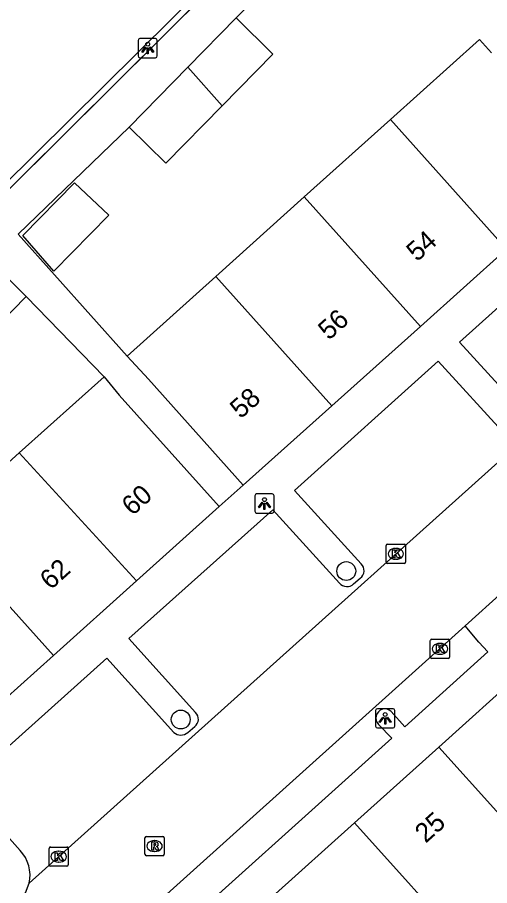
# Model space of a CAD drawing. Extents: x 162172 to 163187, y 382874 to 383684.
# Drawn here: x 162715.53 to 162740.02, y 383467.94 to 383512.95 of the extents above; entities that cross this region are included whole.
import ezdxf

# ---------------------------------------------------------------- set-up
doc = ezdxf.new("R2010")
doc.units = 0
for name, color, linetype in [('IMGEO_Boom', 7, 'Continuous'), ('IMGEO_Hek', 7, 'Continuous'), ('IMGEO_Kolk', 7, 'Continuous'), ('IMGEO_Lichtpunt', 7, 'Continuous'), ('IMGEO_Pand', 7, 'Continuous'), ('IMGEO_Pand_nummerreeks', 7, 'Continuous'), ('IMGEO_Rijbaan_lokaal_open', 7, 'Continuous'), ('IMGEO_Rioolput', 7, 'Continuous'), ('IMGEO_Voetpad_open', 7, 'Continuous')]:
    doc.layers.add(name, color=color, linetype=linetype)

msp = doc.modelspace()

# ---------------------------------------------------------------- linework, layer by layer
at = {"layer": 'IMGEO_Boom'}
for centre in [(162732.587, 383484.247), (162724.003, 383476.551)]:
    msp.add_circle(centre, 0.489, dxfattribs=at)
at = {"layer": 'IMGEO_Hek'}
msp.add_lwpolyline([(162787.472, 383580.054), (162770.189, 383559.114), (162736.009, 383524.817), (162699.363, 383488.421)], dxfattribs=at)
at = {"layer": 'IMGEO_Kolk'}
for p, q in [((162734.655, 383484.715), (162734.655, 383485.567)), ((162734.73, 383485.641), (162735.582, 383485.641)), ((162735.656, 383485.567), (162735.656, 383484.715)), ((162735.143, 383485.421), (162735.168, 383485.421)), ((162735.582, 383484.641), (162734.73, 383484.641)), ((162735.166, 383484.861), (162735.141, 383484.861)), ((162736.944, 383479.791), (162736.944, 383480.643)), ((162737.019, 383480.717), (162737.871, 383480.717)), ((162737.432, 383480.497), (162737.457, 383480.497)), ((162737.945, 383480.643), (162737.945, 383479.791)), ((162737.871, 383479.717), (162737.019, 383479.717)), ((162737.455, 383479.937), (162737.43, 383479.937)), ((162717.174, 383469.016), (162717.174, 383469.868)), ((162717.249, 383469.942), (162718.101, 383469.942)), ((162717.662, 383469.722), (162717.687, 383469.722)), ((162718.175, 383469.868), (162718.175, 383469.016)), ((162718.101, 383468.942), (162717.249, 383468.942)), ((162717.685, 383469.162), (162717.66, 383469.162))]:
    msp.add_line(p, q, dxfattribs=at)
for points in [[(162734.655, 383484.715), (162734.655, 383485.567)], [(162734.73, 383485.641), (162735.582, 383485.641)], [(162735.656, 383485.567), (162735.656, 383484.715)], [(162734.976, 383485.341), (162735.099, 383485.341), (162735.099, 383485.19), (162735.229, 383485.341), (162735.393, 383485.341), (162735.247, 383485.19), (162735.4, 383484.941), (162735.248, 383484.941), (162735.163, 383485.105), (162735.099, 383485.038), (162735.099, 383484.941), (162734.976, 383484.941), (162734.976, 383485.341)], [(162735.582, 383484.641), (162734.73, 383484.641)], [(162736.944, 383479.791), (162736.944, 383480.643)], [(162737.019, 383480.717), (162737.871, 383480.717)], [(162737.945, 383480.643), (162737.945, 383479.791)], [(162737.265, 383480.417), (162737.388, 383480.417), (162737.388, 383480.266), (162737.518, 383480.417), (162737.682, 383480.417), (162737.536, 383480.266), (162737.689, 383480.017), (162737.537, 383480.017), (162737.452, 383480.181), (162737.388, 383480.114), (162737.388, 383480.017), (162737.265, 383480.017), (162737.265, 383480.417)], [(162737.871, 383479.717), (162737.019, 383479.717)], [(162717.174, 383469.016), (162717.174, 383469.868)], [(162717.249, 383469.942), (162718.101, 383469.942)], [(162718.175, 383469.868), (162718.175, 383469.016)], [(162717.495, 383469.642), (162717.618, 383469.642), (162717.618, 383469.491), (162717.748, 383469.642), (162717.912, 383469.642), (162717.766, 383469.491), (162717.919, 383469.242), (162717.767, 383469.242), (162717.682, 383469.406), (162717.618, 383469.339), (162717.618, 383469.242), (162717.495, 383469.242), (162717.495, 383469.642)], [(162718.101, 383468.942), (162717.249, 383468.942)]]:
    msp.add_lwpolyline(points, dxfattribs=at)
for centre, start, end in [((162734.732, 383485.565), 91.552, 178.448), ((162734.732, 383485.565), 91.552, 178.448), ((162735.58, 383485.565), 1.552, 88.448), ((162735.58, 383485.565), 1.552, 88.448), ((162734.732, 383484.717), 181.552, 268.448), ((162734.732, 383484.717), 181.552, 268.448), ((162735.58, 383484.717), 271.552, 358.448), ((162735.58, 383484.717), 271.552, 358.448), ((162737.021, 383480.641), 91.552, 178.448), ((162737.021, 383480.641), 91.552, 178.448), ((162737.869, 383480.641), 1.552, 88.448), ((162737.869, 383480.641), 1.552, 88.448), ((162737.021, 383479.793), 181.552, 268.448), ((162737.021, 383479.793), 181.552, 268.448), ((162737.869, 383479.793), 271.552, 358.448), ((162737.869, 383479.793), 271.552, 358.448), ((162717.251, 383469.866), 91.552, 178.448), ((162717.251, 383469.866), 91.552, 178.448), ((162718.099, 383469.866), 1.552, 88.448), ((162718.099, 383469.866), 1.552, 88.448), ((162717.251, 383469.018), 181.552, 268.448), ((162717.251, 383469.018), 181.552, 268.448), ((162718.099, 383469.018), 271.552, 358.448), ((162718.099, 383469.018), 271.552, 358.448)]:
    msp.add_arc(centre, 0.0765, start, end, dxfattribs=at)
for centre, major_axis, ratio, start_param, end_param in [((162735.142, 383485.141), (-0.387, 0.002), 0.722429, 4.712389, 7.853982), ((162735.167, 383485.141), (-0.39, 0.002), 0.717154, 1.570796, 4.712389), ((162737.431, 383480.217), (-0.387, 0.002), 0.722429, 4.712389, 7.853982), ((162737.456, 383480.217), (-0.39, 0.002), 0.717154, 1.570796, 4.712389), ((162717.661, 383469.442), (-0.387, 0.002), 0.722429, 4.712389, 7.853982), ((162717.686, 383469.442), (-0.39, 0.002), 0.717154, 1.570796, 4.712389)]:
    msp.add_ellipse(centre, major_axis=major_axis, ratio=ratio, start_param=start_param, end_param=end_param, dxfattribs=at)
at = {"layer": 'IMGEO_Lichtpunt'}
for p, q in [((162721.793, 383511.761), (162721.793, 383510.954)), ((162721.793, 383511.761), (162721.793, 383510.954)), ((162722.695, 383511.856), (162721.887, 383511.856)), ((162722.695, 383511.856), (162721.887, 383511.856)), ((162722.789, 383510.954), (162722.789, 383511.761)), ((162722.789, 383510.954), (162722.789, 383511.761)), ((162721.887, 383510.86), (162722.695, 383510.86)), ((162721.887, 383510.86), (162722.695, 383510.86)), ((162727.844, 383488.153), (162727.844, 383487.346)), ((162727.844, 383488.153), (162727.844, 383487.346)), ((162728.746, 383488.248), (162727.938, 383488.248)), ((162728.746, 383488.248), (162727.938, 383488.248)), ((162728.84, 383487.346), (162728.84, 383488.153)), ((162728.84, 383487.346), (162728.84, 383488.153)), ((162727.938, 383487.252), (162728.746, 383487.252)), ((162727.938, 383487.252), (162728.746, 383487.252)), ((162734.107, 383477.015), (162734.107, 383476.208)), ((162734.107, 383477.015), (162734.107, 383476.208)), ((162735.009, 383477.11), (162734.201, 383477.11)), ((162735.009, 383477.11), (162734.201, 383477.11)), ((162735.103, 383476.208), (162735.103, 383477.015)), ((162735.103, 383476.208), (162735.103, 383477.015)), ((162734.201, 383476.114), (162735.009, 383476.114)), ((162734.201, 383476.114), (162735.009, 383476.114))]:
    msp.add_line(p, q, dxfattribs=at)
for points in [[(162722.167, 383511.425), (162722.206, 383511.397), (162722.018, 383511.135), (162721.98, 383511.162), (162722.167, 383511.425)], [(162722.269, 383511.377), (162722.316, 383511.377), (162722.316, 383511.055), (162722.269, 383511.055), (162722.269, 383511.377)], [(162722.379, 383511.397), (162722.417, 383511.424), (162722.604, 383511.162), (162722.565, 383511.134), (162722.379, 383511.397)], [(162728.218, 383487.817), (162728.257, 383487.789), (162728.069, 383487.527), (162728.031, 383487.554), (162728.218, 383487.817)], [(162728.32, 383487.769), (162728.367, 383487.769), (162728.367, 383487.447), (162728.32, 383487.447), (162728.32, 383487.769)], [(162728.43, 383487.789), (162728.468, 383487.816), (162728.655, 383487.554), (162728.616, 383487.526), (162728.43, 383487.789)], [(162734.481, 383476.679), (162734.52, 383476.651), (162734.332, 383476.389), (162734.294, 383476.416), (162734.481, 383476.679)], [(162734.583, 383476.631), (162734.63, 383476.631), (162734.63, 383476.309), (162734.583, 383476.309), (162734.583, 383476.631)], [(162734.693, 383476.651), (162734.731, 383476.678), (162734.918, 383476.416), (162734.879, 383476.388), (162734.693, 383476.651)]]:
    msp.add_lwpolyline(points, dxfattribs=at)
for centre in [(162722.292, 383511.559), (162728.343, 383487.951), (162734.606, 383476.813)]:
    msp.add_circle(centre, 0.0994, dxfattribs=at)
for centre, start, end in [((162721.887, 383511.761), 90, 180), ((162721.887, 383511.761), 90, 180), ((162722.695, 383511.761), 0, 90), ((162722.695, 383511.761), 0, 90), ((162721.887, 383510.954), 180, 270), ((162721.887, 383510.954), 180, 270), ((162722.695, 383510.954), 270, 0), ((162722.695, 383510.954), 270, 360), ((162727.938, 383488.153), 90, 180), ((162727.938, 383488.153), 90, 180), ((162728.746, 383488.153), 0, 90), ((162728.746, 383488.153), 0, 90), ((162727.938, 383487.346), 180, 270), ((162727.938, 383487.346), 180, 270), ((162728.746, 383487.346), 270, 0), ((162728.746, 383487.346), 270, 360), ((162734.201, 383477.015), 90, 180), ((162734.201, 383477.015), 90, 180), ((162735.009, 383477.015), 0, 90), ((162735.009, 383477.015), 0, 90), ((162734.201, 383476.208), 180, 270), ((162734.201, 383476.208), 180, 270), ((162735.009, 383476.208), 270, 0), ((162735.009, 383476.208), 270, 360)]:
    msp.add_arc(centre, 0.0946, start, end, dxfattribs=at)
at = {"layer": 'IMGEO_Pand'}
for points in [[(162724.369, 383510.368), (162726.871, 383512.92)], [(162726.871, 383512.92), (162728.781, 383511.047), (162726.159, 383508.373)], [(162734.872, 383507.649), (162739.493, 383511.797), (162740.108, 383511.111)], [(162721.325, 383507.263), (162724.369, 383510.368)], [(162726.159, 383508.373), (162724.369, 383510.368)], [(162726.159, 383508.373), (162723.235, 383505.389), (162721.325, 383507.263)], [(162730.407, 383503.641), (162734.872, 383507.649)], [(162740.897, 383500.938), (162734.872, 383507.649)], [(162720.275, 383502.7), (162717.425, 383499.793), (162715.814, 383501.642), (162718.496, 383504.378), (162720.275, 383502.7)], [(162725.826, 383499.525), (162730.407, 383503.641)], [(162730.407, 383503.641), (162736.428, 383496.934)], [(162740.897, 383500.938), (162736.428, 383496.934)], [(162715.992, 383498.483), (162713.21, 383495.648), (162711.35, 383497.472), (162714.141, 383500.298)], [(162714.141, 383500.298), (162715.992, 383498.483)], [(162721.221, 383495.387), (162725.826, 383499.525)], [(162731.835, 383492.819), (162725.826, 383499.525)], [(162736.428, 383496.934), (162731.835, 383492.819)], [(162727.239, 383488.702), (162722.325, 383494.187), (162721.221, 383495.387)], [(162715.63, 383490.372), (162720.027, 383494.321)], [(162720.027, 383494.321), (162720.811, 383493.362), (162725.995, 383487.588)], [(162731.835, 383492.819), (162727.239, 383488.702)], [(162711.389, 383486.564), (162715.63, 383490.372)], [(162721.717, 383483.748), (162715.63, 383490.372)], [(162725.995, 383487.588), (162721.717, 383483.748)], [(162711.389, 383486.564), (162717.398, 383479.871)], [(162721.717, 383483.748), (162717.398, 383479.871)], [(162717.398, 383479.871), (162713.155, 383476.063)], [(162741.749, 383479.052), (162737.379, 383475.125)], [(162737.379, 383475.125), (162733.009, 383471.198)], [(162737.379, 383475.125), (162743.357, 383468.476)], [(162733.009, 383471.198), (162728.74, 383467.362)], [(162739.039, 383464.491), (162733.009, 383471.198)]]:
    msp.add_lwpolyline(points, dxfattribs=at)
at = {"layer": 'IMGEO_Rijbaan_lokaal_open'}
for points in [[(162688.137, 383479.847), (162689.577, 383481.14), (162691.809, 383481.476), (162735.856, 383525.085), (162769.966, 383559.316), (162787.269, 383580.28)], [(162716.145, 383468.065), (162751.418, 383499.733)], [(162738.743, 383481.402), (162744.616, 383486.703)], [(162738.743, 383481.402), (162721.051, 383465.496), (162719.125, 383463.677)], [(162715.772, 383467.265), (162715.953, 383467.569), (162716.145, 383468.065)]]:
    msp.add_lwpolyline(points, dxfattribs=at)
at = {"layer": 'IMGEO_Rioolput'}
for p, q in [((162722.146, 383469.566), (162722.146, 383470.418)), ((162722.221, 383470.492), (162723.073, 383470.492)), ((162722.634, 383470.272), (162722.659, 383470.272)), ((162723.147, 383470.418), (162723.147, 383469.566)), ((162722.657, 383469.712), (162722.632, 383469.712)), ((162723.073, 383469.492), (162722.221, 383469.492))]:
    msp.add_line(p, q, dxfattribs=at)
for points in [[(162722.146, 383469.566), (162722.146, 383470.418)], [(162722.221, 383470.492), (162723.073, 383470.492)], [(162722.735, 383470.19), (162722.483, 383470.192), (162722.483, 383469.792)], [(162723.147, 383470.418), (162723.147, 383469.566)], [(162722.483, 383469.792), (162722.607, 383469.792), (162722.607, 383469.954), (162722.618, 383469.954)], [(162722.661, 383470.111), (162722.607, 383470.111), (162722.607, 383470.03)], [(162722.607, 383470.03), (162722.659, 383470.03)], [(162722.665, 383469.925), (162722.736, 383469.792), (162722.876, 383469.792), (162722.811, 383469.918)], [(162723.073, 383469.492), (162722.221, 383469.492)]]:
    msp.add_lwpolyline(points, dxfattribs=at)
for centre, radius, start, end in [((162722.223, 383470.416), 0.0765, 91.552, 178.448), ((162722.223, 383470.416), 0.0765, 91.552, 178.448), ((162722.734, 383470.08), 0.109, 350.3612, 89.416), ((162723.071, 383470.416), 0.0765, 1.552, 88.448), ((162723.071, 383470.416), 0.0765, 1.552, 88.448), ((162722.617, 383469.901), 0.0533, 26.0293, 88.6989), ((162722.643, 383470.219), 0.19, 274.7715, 282.9687), ((162722.667, 383470.015), 0.0964, 77.0061, 93.1865), ((162722.681, 383470.072), 0.0378, 276.6634, 79.6772), ((162722.732, 383470.08), 0.112, 277.5842, 350.9817), ((162722.716, 383469.865), 0.108, 29.5134, 73.7905), ((162722.223, 383469.568), 0.0765, 181.552, 268.448), ((162722.223, 383469.568), 0.0765, 181.552, 268.448), ((162723.071, 383469.568), 0.0765, 271.552, 358.448), ((162723.071, 383469.568), 0.0765, 271.552, 358.448)]:
    msp.add_arc(centre, radius, start, end, dxfattribs=at)
for centre, major_axis, ratio, start_param, end_param in [((162722.633, 383469.992), (-0.387, 0.002), 0.722429, 4.712389, 7.853982), ((162722.658, 383469.992), (-0.39, 0.002), 0.717154, 1.570796, 4.712389)]:
    msp.add_ellipse(centre, major_axis=major_axis, ratio=ratio, start_param=start_param, end_param=end_param, dxfattribs=at)
at = {"layer": 'IMGEO_Voetpad_open'}
for points in [[(162700.494, 383489.544), (162736.009, 383524.817), (162770.189, 383559.114), (162787.472, 383580.054)], [(162729.633, 383515.727), (162726.871, 383512.92)], [(162721.325, 383507.263), (162715.57, 383501.715), (162721.221, 383495.387)], [(162741.954, 383492.294), (162738.461, 383496.122), (162745.927, 383502.822), (162748.609, 383499.858)], [(162720.027, 383494.321), (162715.992, 383498.483)], [(162733.353, 383484.623), (162729.909, 383488.432), (162737.348, 383495.122), (162740.817, 383491.321)], [(162727.239, 383488.702), (162725.995, 383487.588)], [(162724.776, 383476.91), (162721.305, 383480.751), (162728.774, 383487.427), (162732.241, 383483.628)], [(162732.964, 383483.587), (162733.307, 383483.884)], [(162734.914, 383476.965), (162735.616, 383476.178), (162739.93, 383480.054), (162739.461, 383480.557), (162738.743, 383481.402)], [(162715.677, 383469.769), (162712.721, 383473.064), (162720.173, 383479.734), (162723.649, 383475.884)], [(162722.003, 383463.942), (162734.956, 383475.591), (162734.263, 383476.297)], [(162724.365, 383475.879), (162724.737, 383476.191)]]:
    msp.add_lwpolyline(points, dxfattribs=at)
for centre, radius, start, end in [((162733.033, 383484.272), 0.475, 305.2393, 47.637), ((162732.62, 383483.914), 0.475, 217.0333, 316.4754), ((162724.431, 383476.568), 0.486, 309.0464, 44.744), ((162734.587, 383476.632), 0.466, 45.4784, 225.9984), ((162724.01, 383476.271), 0.529, 227.0216, 312.1782), ((162714.288, 383468.471), 1.901, 347.6546, 43.0604)]:
    msp.add_arc(centre, radius, start, end, dxfattribs=at)

# ---------------------------------------------------------------- texts
at = {"layer": 'IMGEO_Pand_nummerreeks'}
for s, rotation, p in [('54', 41.6939, (162736.255, 383500.252)), ('56', 41.6939, (162731.681, 383496.178)), ('58', 41.6939, (162727.109, 383492.105)), ('60', 42.1585, (162721.503, 383487.075)), ('62', 42.1585, (162717.26, 383483.234)), ('25', 41.9431, (162736.701, 383470.106))]:
    msp.add_text(s, height=1, rotation=rotation, dxfattribs=at).set_placement(p)

doc.saveas('drawing.dxf')
